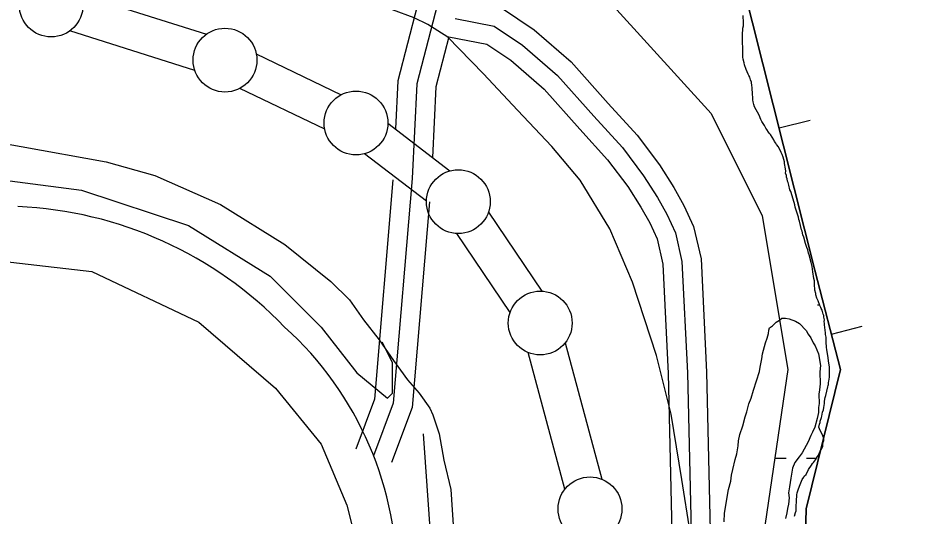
# Model space of a CAD drawing. Extents: x 3279314 to 3317160, y 734079 to 759431.
# Drawn here: x 3295805 to 3296505, y 749654 to 750044 of the extents above; entities that cross this region are included whole.
import ezdxf

# ---------------------------------------------------------------- set-up
doc = ezdxf.new("R2010")
doc.units = 0
for name, color, linetype in [('V-BORW-LINE', 7, 'Continuous'), ('V-LEVE-TOET', 7, 'Continuous'), ('V-ROAD-CNTR', 7, 'Continuous'), ('V-SITE-VEGE', 7, 'Continuous'), ('V-SURV-LINE', 7, 'Continuous'), ('V-TOPO-SHOR', 7, 'Continuous'), ('V-WETL-SWMP', 7, 'Continuous')]:
    doc.layers.add(name, color=color, linetype=linetype)

msp = doc.modelspace()

# ---------------------------------------------------------------- linework, layer by layer
at = {"layer": 'V-BORW-LINE'}
for p, q in [((3296401.74, 749958.12), (3296425.98, 749964.23)), ((3296442.7, 749796.63), (3296466.91, 749802.86))]:
    msp.add_line(p, q, dxfattribs=at)
for points in [[(3296285.83, 747515.92), (3296411.16, 747650.39), (3296467.31, 747785.8), (3296510.64, 747881.84), (3296538.49, 748031.66), (3296531.55, 748112.74), (3296505.76, 748217.36), (3296495.23, 748594.98), (3296490.94, 748725.17), (3296559.63, 748702.33), (3296561.39, 748762.33), (3296525.79, 748772.61), (3296488.11, 748846.56), (3296485.59, 749054.3), (3296445.82, 749289.2), (3296418.59, 749487.94), (3296423.02, 749659.58), (3296449.85, 749768.8), (3296429.86, 749846.6), (3296356.36, 750138.12)], [(3296356.36, 750138.12), (3296429.86, 749846.6), (3296449.85, 749768.8), (3296423.02, 749659.58), (3296418.59, 749487.94), (3296445.82, 749289.2), (3296485.59, 749054.3), (3296488.11, 748846.56), (3296525.79, 748772.61), (3296561.39, 748762.33), (3296559.63, 748702.33), (3296490.94, 748725.17), (3296495.23, 748594.98), (3296505.76, 748217.36), (3296531.55, 748112.74), (3296538.49, 748031.66), (3296510.64, 747881.84), (3296467.31, 747785.8), (3296411.16, 747650.39), (3296285.83, 747515.92)]]:
    msp.add_lwpolyline(points, dxfattribs=at)
at = {"layer": 'V-LEVE-TOET'}
for points in [[(3296363.3, 749034.52), (3296357.57, 749106.43), (3296355.67, 749194.71), (3296353.65, 749260.01), (3296350.08, 749352.7), (3296339.1, 749554.78), (3296332.18, 749641.39), (3296325.62, 749682.64), (3296317.12, 749733.94), (3296305.67, 749779.77), (3296286.8, 749837.4), (3296269.15, 749879.11), (3296245.89, 749917.13), (3296223.79, 749943.67), (3296196.83, 749972.16), (3296170.06, 750000.46), (3296151.07, 750020.18), (3296142.08, 750029.15), (3296126.64, 750039.24), (3296115.89, 750044.34), (3296098.88, 750050.58)], [(3295705.17, 749961.81), (3295807.81, 749943.53), (3295874.49, 749931.66), (3295912.53, 749920.84), (3295964.02, 749898.09), (3296014.61, 749866.87), (3296050.46, 749837.67), (3296065.15, 749823.34), (3296076.03, 749807.75), (3296088.52, 749792.18), (3296099.61, 749775.99), (3296110.68, 749760.8), (3296119.68, 749750.43), (3296128.1, 749738.44), (3296130.58, 749733.43), (3296135.41, 749718.36), (3296139.09, 749697.85), (3296144.61, 749674.93), (3296148.33, 749619.13), (3296153.78, 749488.35), (3296163.53, 749352.59), (3296177.45, 749173.33), (3296184.37, 749071)]]:
    msp.add_lwpolyline(points, dxfattribs=at)
at = {"layer": 'V-ROAD-CNTR'}
for points in [[(3296608.7, 751731.6), (3296538.25, 751599.79), (3296482.98, 751507.82), (3296429.18, 751411.71), (3296388.64, 751337.11), (3296312, 751122.64), (3296289.05, 751069.66), (3296252.04, 750893.64), (3296193.25, 750539.98), (3296196.08, 750425.31), (3296181.98, 750237.69), (3296170.01, 750204.06), (3296141.06, 750082.55), (3296117.92, 749992.65), (3296114.27, 749918.43), (3296099.47, 749742.4), (3296084.08, 749701.21)], [(3296118.11, 750053.53), (3296103.02, 749994.91), (3296101.17, 749957.4)], [(3296184.35, 750052.12), (3296209.82, 750034.95), (3296238.74, 750009.84), (3296267.81, 749977.36), (3296290.56, 749952.38), (3296307.96, 749929.17), (3296319.24, 749911.35), (3296327.1, 749897.44), (3296334.79, 749880.88), (3296340.56, 749855.53), (3296344.93, 749766.76), (3296347.77, 749642.77), (3296351.34, 749572.19), (3296361.58, 749443.59), (3296379.06, 749244.06), (3296385.54, 749169.01), (3296396.16, 749128.51), (3296407.31, 749098.92), (3296423.75, 749066.29), (3296441.66, 749034.6)], [(3296148.03, 750043.83), (3296178.51, 750037.97), (3296200.68, 750023.03), (3296228.19, 749999.13), (3296256.68, 749967.31), (3296278.99, 749942.81), (3296295.6, 749920.64), (3296306.37, 749903.65), (3296313.75, 749890.58), (3296320.52, 749876), (3296325.64, 749853.48), (3296329.94, 749766.22), (3296332.78, 749642.22), (3296336.37, 749571.21), (3296346.64, 749442.34), (3296364.12, 749242.76), (3296370.71, 749166.44), (3296381.85, 749123.95), (3296393.56, 749092.88), (3296410.52, 749059.23)], [(3296148.03, 750043.83), (3296178.51, 750037.97), (3296200.68, 750023.03), (3296228.19, 749999.13), (3296256.68, 749967.31), (3296278.99, 749942.81), (3296295.6, 749920.64), (3296306.37, 749903.65), (3296313.75, 749890.58), (3296320.52, 749876), (3296325.64, 749853.48), (3296329.94, 749766.22), (3296332.78, 749642.22), (3296336.37, 749571.21), (3296346.64, 749442.34), (3296364.12, 749242.76), (3296370.71, 749166.44), (3296381.85, 749123.95), (3296393.56, 749092.88), (3296410.52, 749059.23)], [(3296142.91, 750029.54), (3296132.83, 749990.39), (3296130.1, 749934.97)], [(3296142.91, 750029.54), (3296172.67, 750023.81), (3296191.53, 750011.1), (3296217.65, 749988.42), (3296245.55, 749957.26), (3296267.42, 749933.24), (3296283.24, 749912.12), (3296293.49, 749895.94), (3296300.39, 749883.72), (3296306.25, 749871.12), (3296310.73, 749851.43), (3296314.94, 749765.68), (3296317.79, 749641.67), (3296321.4, 749570.24), (3296331.69, 749441.09), (3296349.17, 749241.47), (3296355.87, 749163.88), (3296367.54, 749119.39), (3296379.8, 749086.84), (3296397.28, 749052.16)], [(3296099.13, 749917.34), (3296084.7, 749745.71), (3296070.03, 749706.47)], [(3296127.78, 749900.14), (3296114.24, 749739.08), (3296098.13, 749695.96)]]:
    msp.add_lwpolyline(points, dxfattribs=at)
for centre, radius, start, end in [((3295792.02, 749588.29), 308.45, 43.88326, 87.52328), ((3295835.6, 749604.01), 266.81, 358.63745, 47.94178)]:
    msp.add_arc(centre, radius, start, end, dxfattribs=at)
at = {"layer": 'V-SITE-VEGE'}
for points in [[(3296381.69, 749752.68), (3296386.38, 749767.36), (3296386.82, 749770.78), (3296388.21, 749777.13), (3296388.65, 749781.04), (3296390.98, 749789.84), (3296392.39, 749793.27), (3296393.32, 749797.18), (3296393.78, 749799.63), (3296394.24, 749801.58), (3296396.66, 749803.07), (3296399.55, 749806.03), (3296401.97, 749807.53), (3296403.9, 749809.01), (3296406.82, 749809.05), (3296409.75, 749808.6), (3296414.65, 749806.71), (3296417.6, 749804.8), (3296423.03, 749799.5), (3296424.52, 749796.59), (3296426.51, 749793.7), (3296428.51, 749789.82), (3296430, 749787.4), (3296432.51, 749781.1), (3296434.09, 749771.85), (3296433.67, 749766.97), (3296433.78, 749757.71), (3296433.35, 749752.83), (3296432.91, 749749.42), (3296433, 749742.11), (3296432.55, 749739.18), (3296432.6, 749735.28), (3296431.68, 749730.39), (3296429.82, 749723.55), (3296427.92, 749719.62), (3296426.48, 749717.17), (3296424.6, 749712.27), (3296419.83, 749703.44), (3296417.43, 749700.48), (3296414.07, 749696.05), (3296412.18, 749691.64), (3296410.81, 749683.83), (3296409.93, 749676.99), (3296409.01, 749672.1), (3296409.55, 749668.21), (3296409.12, 749663.33), (3296408.19, 749659.91), (3296407.74, 749656.49), (3296406.82, 749652.09)], [(3296358.6, 749649.54), (3296359, 749656.37), (3296362.18, 749674.94), (3296364.05, 749681.3), (3296364.48, 749686.18), (3296365.4, 749690.57), (3296367.25, 749698.4), (3296368.66, 749702.8), (3296369.55, 749709.15), (3296369.99, 749713.05), (3296370.91, 749717.94), (3296373.26, 749724.79), (3296375.12, 749731.64), (3296376.54, 749735.56), (3296377.92, 749741.91), (3296379.82, 749746.32), (3296381.69, 749752.68)]]:
    msp.add_lwpolyline(points, dxfattribs=at)
at = {"layer": 'V-SURV-LINE'}
for points in [[(3295855.03, 750062.68), (3295953.1, 750031.59)], [(3295944.03, 750002.99), (3295845.97, 750034.08)], [(3295992.11, 750016.13), (3296058.76, 749984.18)], [(3296045.78, 749957.13), (3295979.14, 749989.09)], [(3296095.27, 749961.73), (3296143.75, 749924.44)], [(3296125.46, 749900.66), (3296076.98, 749937.95)], [(3296174.06, 749892.19), (3296215.85, 749830.22)], [(3296190.97, 749813.45), (3296149.18, 749875.42)], [(3296234.24, 749789.86), (3296262.91, 749682.83)], [(3296233.93, 749675.07), (3296205.26, 749782.1)]]:
    msp.add_lwpolyline(points, dxfattribs=at)
for centre in [(3295831.45, 750054.42), (3295967.62, 750011.25), (3296070.28, 749962.02), (3296150.45, 749900.37), (3296214.58, 749805.27), (3296253.59, 749659.66)]:
    msp.add_circle(centre, 25, dxfattribs=at)
at = {"layer": 'V-TOPO-SHOR'}
for points in [[(3290700.98, 750895.73), (3291905.04, 750350.79), (3292008.82, 750323.12), (3292144.52, 750291.52), (3292288.17, 750271.92), (3292363.99, 750260.13), (3294007.82, 750096.46), (3295523.97, 749952.44), (3295855.15, 749909.34), (3295938.98, 749881.61), (3296002.9, 749841.88), (3296042.88, 749802.08), (3296070.89, 749766.25), (3296094.87, 749746.36), (3296098.85, 749750.36), (3296098.8, 749774.29), (3296090.78, 749790.23)], [(3295117.14, 749931.54), (3295863.28, 749845.54), (3295947.14, 749805.84), (3296007.1, 749754.13), (3296043.1, 749710.33), (3296063.16, 749662.51), (3296079.26, 749598.73), (3296083.45, 749514.97), (3296112.25, 749144.07)], [(3296122.86, 749718.5), (3296155.87, 749251.87), (3296172.37, 749020.55)]]:
    msp.add_lwpolyline(points, dxfattribs=at)
at = {"layer": 'V-WETL-SWMP'}
for p, q in [((3296431.94, 749819.48), (3296433.46, 749819.49)), ((3296398.37, 749699.4), (3296407.15, 749699.4)), ((3296423.15, 749699.41), (3296431.06, 749699.41))]:
    msp.add_line(p, q, dxfattribs=at)
for points in [[(3296779.36, 751764.63), (3296679.15, 751694.43), (3296558.91, 751564.06), (3296371.1, 751261.6), (3296358.49, 751112.77), (3296222.65, 750473.17), (3296179.82, 750207.51), (3296248.27, 750079.83), (3296348.47, 749969.51), (3296388.55, 749889.29), (3296408.6, 749768.94), (3296388.23, 749630.47), (3296396.8, 749350.52), (3296471.03, 748859.18), (3296445.33, 748722.06), (3296439.62, 748350.7), (3296459.61, 748125.03), (3296485.3, 747970.77), (3296458.7, 747833.43), (3296378.53, 747703.05), (3296308.39, 747612.8), (3296188.14, 747512.51)], [(3296779.36, 751764.63), (3296679.15, 751694.43), (3296558.91, 751564.06), (3296371.1, 751261.6), (3296358.49, 751112.77), (3296222.65, 750473.17), (3296179.82, 750207.51), (3296248.27, 750079.83), (3296348.47, 749969.51), (3296388.55, 749889.29), (3296408.6, 749768.94), (3296388.23, 749630.47), (3296396.8, 749350.52), (3296471.03, 748859.18), (3296445.33, 748722.06), (3296439.62, 748350.7), (3296459.61, 748125.03), (3296485.3, 747970.77), (3296458.7, 747833.43), (3296378.53, 747703.05), (3296308.39, 747612.8), (3296188.14, 747512.51)], [(3296407.41, 749920.81), (3296406.87, 749922.6), (3296407.11, 749924.15), (3296406.83, 749926.2), (3296406, 749930.3), (3296405.99, 749931.59), (3296404.92, 749935.17), (3296404.12, 749937.22), (3296403.33, 749938.75), (3296402.8, 749940.29), (3296401.75, 749942.07), (3296401.22, 749943.35), (3296399.65, 749945.13), (3296399.12, 749946.15), (3296398.08, 749947.43), (3296397.55, 749948.7), (3296394.93, 749953.04), (3296394.15, 749953.8), (3296393.36, 749954.82), (3296392.05, 749956.86), (3296391.27, 749957.88), (3296390.21, 749959.92), (3296388.12, 749963.24), (3296387.33, 749964.77), (3296386, 749968.1), (3296382.58, 749974.74), (3296382.04, 749976.53), (3296381.5, 749978.58), (3296381.22, 749980.12), (3296381.2, 749982.43), (3296380.92, 749983.97), (3296380.89, 749986.28), (3296380.61, 749987.82), (3296380.59, 749990.14), (3296380.32, 749991.16), (3296380.02, 749993.98), (3296379.23, 749995.77), (3296378.69, 749997.82), (3296377.9, 749999.1), (3296377.63, 750000.12), (3296376.04, 750003.96), (3296374.71, 750007.54), (3296374.44, 750009.08), (3296373.63, 750011.9), (3296373.35, 750013.69), (3296373.12, 750032.46), (3296373.35, 750034.77), (3296373.33, 750036.31), (3296373.82, 750038.12), (3296373.77, 750042.49), (3296373.49, 750044.03), (3296373.46, 750046.08)], [(3296407.41, 749920.81), (3296406.87, 749922.6), (3296407.11, 749924.15), (3296406.83, 749926.2), (3296406, 749930.3), (3296405.99, 749931.59), (3296404.92, 749935.17), (3296404.12, 749937.22), (3296403.33, 749938.75), (3296402.8, 749940.29), (3296401.75, 749942.07), (3296401.22, 749943.35), (3296399.65, 749945.13), (3296399.12, 749946.15), (3296398.08, 749947.43), (3296397.55, 749948.7), (3296394.93, 749953.04), (3296394.15, 749953.8), (3296393.36, 749954.82), (3296392.05, 749956.86), (3296391.27, 749957.88), (3296390.21, 749959.92), (3296388.12, 749963.24), (3296387.33, 749964.77), (3296386, 749968.1), (3296382.58, 749974.74), (3296382.04, 749976.53), (3296381.5, 749978.58), (3296381.22, 749980.12), (3296381.2, 749982.43), (3296380.92, 749983.97), (3296380.89, 749986.28), (3296380.61, 749987.82), (3296380.59, 749990.14), (3296380.32, 749991.16), (3296380.02, 749993.98), (3296379.23, 749995.77), (3296378.69, 749997.82), (3296377.9, 749999.1), (3296377.63, 750000.12), (3296376.04, 750003.96), (3296374.71, 750007.54), (3296374.44, 750009.08), (3296373.63, 750011.9), (3296373.35, 750013.69), (3296373.12, 750032.46), (3296373.35, 750034.77), (3296373.33, 750036.31), (3296373.82, 750038.12), (3296373.77, 750042.49), (3296373.49, 750044.03), (3296373.46, 750046.08)], [(3296419.38, 749681.39), (3296419.88, 749682.68), (3296421.14, 749684.49), (3296421.64, 749685.53), (3296422.91, 749686.57), (3296424.66, 749690.45), (3296427.19, 749693.82), (3296427.95, 749695.12), (3296428.71, 749695.9), (3296430.23, 749697.97), (3296431.73, 749700.56), (3296432.49, 749701.6), (3296433.25, 749702.9), (3296433.99, 749704.96), (3296435.25, 749707.03), (3296436, 749708.84), (3296435.99, 749709.87), (3296436.22, 749711.93), (3296436.72, 749712.96), (3296436.7, 749714.51), (3296436.43, 749715.53), (3296435.37, 749718.09), (3296433.79, 749721.15), (3296432.99, 749723.71), (3296433.48, 749726.03), (3296433.97, 749727.32), (3296433.96, 749728.35), (3296434.95, 749731.19), (3296435.2, 749732.22), (3296435.67, 749735.31), (3296436.42, 749737.12), (3296436.91, 749739.19), (3296437.39, 749742.28), (3296437.36, 749744.07), (3296437.84, 749746.91), (3296438.34, 749748.46), (3296439.8, 749755.16), (3296440.3, 749756.19), (3296440.54, 749757.22), (3296440.52, 749758.77), (3296440.77, 749759.8), (3296441.24, 749762.89), (3296441.14, 749770.85), (3296440.59, 749773.93), (3296440, 749779.84), (3296439.18, 749784.2), (3296438.9, 749786.25), (3296438.88, 749787.28), (3296438.6, 749789.33), (3296438.54, 749794.21), (3296438, 749796.26), (3296437.98, 749797.81), (3296437.71, 749799.34), (3296437.67, 749801.91), (3296437.4, 749803.45), (3296437.38, 749804.99), (3296437.1, 749806.53), (3296437.34, 749807.82), (3296436.8, 749809.87), (3296436.79, 749811.16), (3296436.26, 749812.18), (3296435.45, 749815.25), (3296434.67, 749816.53), (3296434.4, 749817.55), (3296433.6, 749819.09), (3296432.27, 749822.67), (3296431.22, 749824.71), (3296430.42, 749827.27), (3296430.41, 749828.3), (3296429.86, 749831.12), (3296429.84, 749832.15), (3296429.56, 749834.71), (3296429.51, 749838.31), (3296428.97, 749840.11), (3296428.14, 749845.24), (3296427.57, 749849.6), (3296426.76, 749852.67), (3296425.4, 749858.57), (3296424.87, 749860.1), (3296424.32, 749862.67), (3296423.53, 749864.46), (3296422.46, 749867.53), (3296421.12, 749872.65), (3296420.32, 749874.44), (3296419.77, 749877.26), (3296419.25, 749878.29), (3296417.62, 749884.95), (3296417.09, 749886.48), (3296416.81, 749888.28), (3296416, 749891.35), (3296414.4, 749895.96), (3296414.12, 749897.76), (3296412.78, 749902.37), (3296410.91, 749908.26), (3296410.12, 749909.53), (3296409.3, 749913.38), (3296408.76, 749915.43), (3296408.23, 749916.45), (3296407.95, 749918.24), (3296407.42, 749919.52), (3296407.41, 749920.81)], [(3296419.38, 749681.39), (3296419.88, 749682.68), (3296421.14, 749684.49), (3296421.64, 749685.53), (3296422.91, 749686.57), (3296424.66, 749690.45), (3296427.19, 749693.82), (3296427.95, 749695.12), (3296428.71, 749695.9), (3296430.23, 749697.97), (3296431.73, 749700.56), (3296432.49, 749701.6), (3296433.25, 749702.9), (3296433.99, 749704.96), (3296435.25, 749707.03), (3296436, 749708.84), (3296435.99, 749709.87), (3296436.22, 749711.93), (3296436.72, 749712.96), (3296436.7, 749714.51), (3296436.43, 749715.53), (3296435.37, 749718.09), (3296433.79, 749721.15), (3296432.99, 749723.71), (3296433.48, 749726.03), (3296433.97, 749727.32), (3296433.96, 749728.35), (3296434.95, 749731.19), (3296435.2, 749732.22), (3296435.67, 749735.31), (3296436.42, 749737.12), (3296436.91, 749739.19), (3296437.39, 749742.28), (3296437.36, 749744.07), (3296437.84, 749746.91), (3296438.34, 749748.46), (3296439.8, 749755.16), (3296440.3, 749756.19), (3296440.54, 749757.22), (3296440.52, 749758.77), (3296440.77, 749759.8), (3296441.24, 749762.89), (3296441.14, 749770.85), (3296440.59, 749773.93), (3296440, 749779.84), (3296439.18, 749784.2), (3296438.9, 749786.25), (3296438.88, 749787.28), (3296438.6, 749789.33), (3296438.54, 749794.21), (3296438, 749796.26), (3296437.98, 749797.81), (3296437.71, 749799.34), (3296437.67, 749801.91), (3296437.4, 749803.45), (3296437.38, 749804.99), (3296437.1, 749806.53), (3296437.34, 749807.82), (3296436.8, 749809.87), (3296436.79, 749811.16), (3296436.26, 749812.18), (3296435.45, 749815.25), (3296434.67, 749816.53), (3296434.4, 749817.55), (3296433.6, 749819.09), (3296432.27, 749822.67), (3296431.22, 749824.71), (3296430.42, 749827.27), (3296430.41, 749828.3), (3296429.86, 749831.12), (3296429.84, 749832.15), (3296429.56, 749834.71), (3296429.51, 749838.31), (3296428.97, 749840.11), (3296428.14, 749845.24), (3296427.57, 749849.6), (3296426.76, 749852.67), (3296425.4, 749858.57), (3296424.87, 749860.1), (3296424.32, 749862.67), (3296423.53, 749864.46), (3296422.46, 749867.53), (3296421.12, 749872.65), (3296420.32, 749874.44), (3296419.77, 749877.26), (3296419.25, 749878.29), (3296417.62, 749884.95), (3296417.09, 749886.48), (3296416.81, 749888.28), (3296416, 749891.35), (3296414.4, 749895.96), (3296414.12, 749897.76), (3296412.78, 749902.37), (3296410.91, 749908.26), (3296410.12, 749909.53), (3296409.3, 749913.38), (3296408.76, 749915.43), (3296408.23, 749916.45), (3296407.95, 749918.24), (3296407.42, 749919.52), (3296407.41, 749920.81)], [(3296413.81, 749653.82), (3296414.54, 749656.91), (3296415.04, 749658.2), (3296414.99, 749662.06), (3296415.47, 749665.15), (3296415.44, 749667.2), (3296415.68, 749669), (3296415.66, 749670.55), (3296415.89, 749672.09), (3296416.88, 749675.45), (3296418.12, 749678.8), (3296419.38, 749681.39)], [(3296413.81, 749653.82), (3296414.54, 749656.91), (3296415.04, 749658.2), (3296414.99, 749662.06), (3296415.47, 749665.15), (3296415.44, 749667.2), (3296415.68, 749669), (3296415.66, 749670.55), (3296415.89, 749672.09), (3296416.88, 749675.45), (3296418.12, 749678.8), (3296419.38, 749681.39)]]:
    msp.add_lwpolyline(points, dxfattribs=at)

doc.saveas('drawing.dxf')
